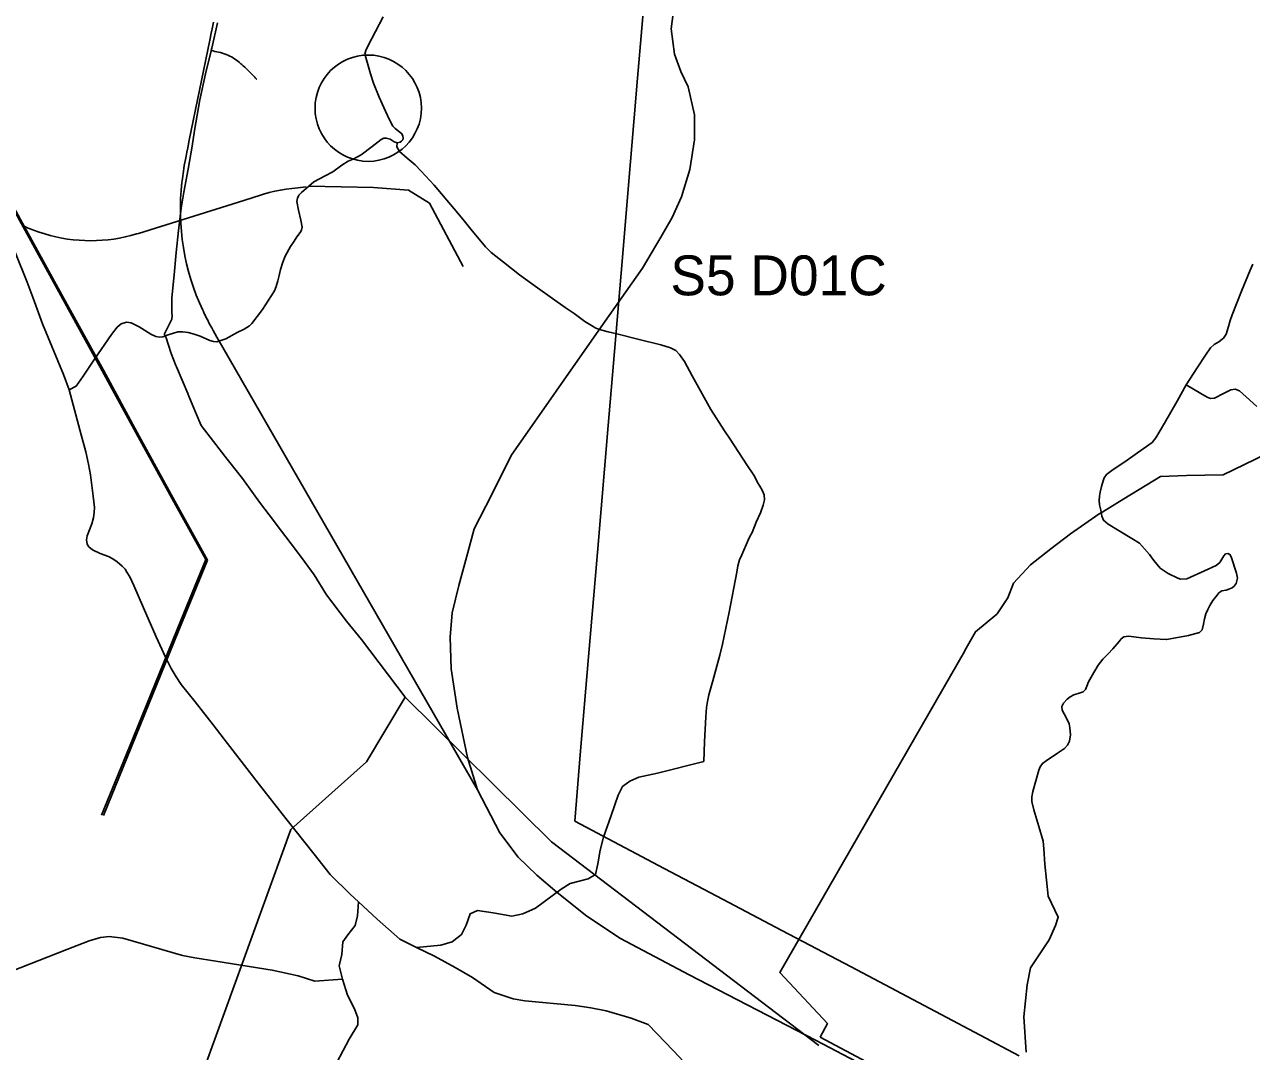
# Model space of a CAD drawing. Extents: x -789162 to -606354, y -1062736 to -945481.
# Drawn here: x -678482 to -673868, y -1004905 to -1001041 of the extents above; entities that cross this region are included whole.
import ezdxf

# ---------------------------------------------------------------- set-up
doc = ezdxf.new("R2010")
doc.units = 0
for name, color, linetype in [('_Rámeček', 7, 'Continuous'), ('_SIRSI VZTAHY_CENTRA', 7, 'Continuous'), ('_SIRSI VZTAHY_ELEKTRICKE VEDENI VN 110 kV S', 7, 'Continuous'), ('_SIRSI VZTAHY_ELEKTRICKE VEDENI VN 400 kV S', 7, 'Continuous'), ('_SIRSI VZTAHY_SILNICE I a II TRIDY_NAVRH POPIS', 7, 'Continuous'), ('_SIRSI VZTAHY_SILNICE I TRIDY_NAVRH', 7, 'Continuous'), ('_SIRSI VZTAHY_SILNICE I TRIDY_REZERVA', 7, 'Continuous'), ('_SIRSI VZTAHY_SILNICE I TRIDY_STAV', 7, 'Continuous'), ('_SIRSI VZTAHY_SILNICE II TRIDY_STAV', 7, 'Continuous'), ('_SIRSI VZTAHY_SILNICE III TRIDY_STAV', 7, 'Continuous'), ('_SIRSI VZTAHY_VTL PLYNOVOD', 7, 'Continuous'), ('_SIRSI VZTAHY_ZELEZNICE NAVRH', 7, 'Continuous')]:
    doc.layers.add(name, color=color, linetype=linetype)

msp = doc.modelspace()

# ---------------------------------------------------------------- linework, layer by layer
at = {"layer": '_Rámeček'}
msp.add_circle((-677189.4, -1001356.1), 200, dxfattribs=at)
at = {"layer": '_SIRSI VZTAHY_CENTRA'}
msp.add_circle((-677189.4, -1001356.1), 200, dxfattribs=at)
at = {"layer": '_SIRSI VZTAHY_ELEKTRICKE VEDENI VN 110 kV S'}
for points in [[(-679406, -1000134.3), (-679284.3, -1000348.6), (-679167, -1000563.4), (-679039.8, -1000794.6), (-678924.6, -1001004.7), (-678786.7, -1001256), (-678640.2, -1001522.5), (-678493.2, -1001790.9), (-678345.2, -1002060.7), (-678189.4, -1002343.8), (-678061.6, -1002578.3), (-677920, -1002836.4), (-677800.6, -1003054.4)], [(-677794.1, -1003057), (-677916.4, -1002834.5), (-678058.1, -1002576.4), (-678185.3, -1002341.9), (-678341.7, -1002058.7), (-678489.6, -1001789.1), (-678636.7, -1001520.6), (-678783.2, -1001254.1), (-678921.1, -1001002.8), (-679036.5, -1000792.7), (-679163.1, -1000561.5), (-679280.8, -1000347.2), (-679391.8, -1000129.6)], [(-677800.6, -1003054.4), (-677894, -1003283.7), (-678005.9, -1003558.1), (-678087.6, -1003758.6), (-678192.3, -1004015.2)], [(-677794.1, -1003057), (-677887.5, -1003286.4), (-677999.4, -1003560.8), (-678081.1, -1003761.3), (-678185.2, -1004016.4)]]:
    msp.add_lwpolyline(points, dxfattribs=at)
at = {"layer": '_SIRSI VZTAHY_ELEKTRICKE VEDENI VN 400 kV S'}
msp.add_lwpolyline([(-674741.7, -1004920.9), (-675034.9, -1004766.1), (-675373.5, -1004586.9), (-675634.4, -1004449), (-675877.8, -1004320.7), (-676075.9, -1004216.1), (-676412.9, -1004038), (-676392, -1003788.8), (-676360.7, -1003420.1), (-676327.5, -1003027.6), (-676287, -1002550.2), (-676263.4, -1002271.5), (-676233.5, -1001918.3), (-676215.4, -1001705.5), (-676176.3, -1001242.5), (-676160.2, -1001054.4), (-676128.9, -1000685.3)], dxfattribs=at)
at = {"layer": '_SIRSI VZTAHY_SILNICE I TRIDY_NAVRH'}
msp.add_lwpolyline([(-676039.7, -1000981.1), (-676049.9, -1001056.9), (-676037.6, -1001153.1), (-676014.1, -1001218.2), (-675986.4, -1001276), (-675961.9, -1001380.5), (-675961.9, -1001474.7), (-675980.3, -1001587.3), (-676011, -1001689.7), (-676045.8, -1001767.5), (-676088.8, -1001841.3), (-676158.5, -1001958), (-676322.3, -1002191.5), (-676652, -1002662.5), (-676725.7, -1002812), (-676791.3, -1002939), (-676815.1, -1003027.3), (-676848.6, -1003152), (-676873.2, -1003254.4), (-676881.4, -1003346.5), (-676877.3, -1003465.3), (-676854.8, -1003612.8), (-676815.9, -1003799.1), (-676779, -1003920), (-676695, -1004081.8), (-676625.4, -1004173.9), (-676555.8, -1004241.5), (-676479.3, -1004306.4), (-676367.4, -1004395.1), (-676240.4, -1004479.1), (-675982.6, -1004616.7), (-675507.2, -1004862), (-674780.2, -1005243)], dxfattribs=at)
at = {"layer": '_SIRSI VZTAHY_SILNICE I TRIDY_REZERVA'}
for points in [[(-677771.9, -1001032.4), (-677774.1, -1001044.5), (-677776.8, -1001058), (-677780, -1001074.3), (-677785.4, -1001100.5), (-677862.6, -1001476.7), (-677868.3, -1001504.6), (-677871.8, -1001521.8), (-677874.6, -1001536.3), (-677877, -1001549.1), (-677879.2, -1001560.9), (-677881.1, -1001572), (-677882.8, -1001582.4), (-677884.4, -1001592.4), (-677885.9, -1001602), (-677887.2, -1001611.3), (-677888.4, -1001620.2), (-677889.5, -1001628.9), (-677890.1, -1001634.3)], [(-677811.8, -1002116.1), (-677809.5, -1002121), (-677805.8, -1002128.9), (-677801.8, -1002137), (-677797.6, -1002145.4), (-677793.2, -1002154), (-677788.5, -1002163), (-677783.5, -1002172.4), (-677778.2, -1002182.2), (-677772.4, -1002192.8), (-677766, -1002204.2), (-677758.8, -1002217), (-677750.1, -1002232.2), (-677735.9, -1002256.9), (-676779, -1003920)]]:
    msp.add_lwpolyline(points, dxfattribs=at)
msp.add_arc((-676995.9, -1001736.3), 900, 173.4919, 204.9651, dxfattribs=at)
at = {"layer": '_SIRSI VZTAHY_SILNICE I TRIDY_STAV'}
for points in [[(-679027.6, -1001070.5), (-678980.8, -1001143.6), (-678928.2, -1001229.7), (-678858.7, -1001342.2), (-678796.5, -1001443.8), (-678751.6, -1001515.2), (-678722.4, -1001562.3), (-678714.8, -1001573.2), (-678706.3, -1001582.6), (-678693.7, -1001593.3), (-678683.1, -1001600.4), (-678668, -1001608.8), (-678651.2, -1001618.5), (-678635.5, -1001629.4), (-678628.4, -1001635.1), (-678613.7, -1001653.9), (-678597, -1001696), (-678580.3, -1001736.2), (-678556.8, -1001798.3), (-678472.5, -1002010.9), (-678449, -1002070.6), (-678413.9, -1002166.9), (-678335.7, -1002357.9), (-678313.6, -1002416.2)], [(-678313.6, -1002416.2), (-678269.3, -1002584.7), (-678251.6, -1002648.7), (-678241.2, -1002695), (-678234.4, -1002735.6), (-678224, -1002815.2), (-678218.4, -1002858), (-678219.8, -1002875.6), (-678222.7, -1002897.4), (-678229.2, -1002919.8), (-678245.8, -1002965.1), (-678248.4, -1002980.1), (-678245.8, -1002995.7), (-678239.6, -1003006.2), (-678226.6, -1003017.1), (-678197.1, -1003030.9), (-678165.7, -1003042.4), (-678150.2, -1003051.3), (-678133.1, -1003062.6), (-678114.8, -1003079), (-678103.9, -1003090), (-678096.9, -1003101.3), (-678086.1, -1003119.6), (-678071, -1003151.3), (-678034.1, -1003235.7), (-677986.9, -1003344.7), (-677952.4, -1003421.4), (-677931.1, -1003463.5), (-677912.3, -1003495.2), (-677893.1, -1003524.4), (-677840.6, -1003589.7), (-677772.9, -1003676.3), (-677718.1, -1003746.1), (-677603.3, -1003894.8), (-677499.3, -1004028.6), (-677393, -1004162.5), (-677332.8, -1004238.5), (-677256.8, -1004312.8), (-677225.8, -1004341.6)], [(-677225.8, -1004341.6), (-677155.9, -1004406.6), (-677071, -1004482.7), (-677007.3, -1004513.7)], [(-677007.3, -1004513.7), (-676940.1, -1004546.4), (-676862.3, -1004588.8), (-676796.8, -1004626), (-676715.4, -1004682.6), (-676644.7, -1004707.3), (-676600.4, -1004714.4), (-676411.1, -1004732.1), (-676352.8, -1004741), (-676294.4, -1004751.6), (-676200.6, -1004779.9), (-676136.9, -1004802.9), (-676041.4, -1004902), (-675887.5, -1005066.5), (-675754.8, -1005211.5), (-675609.7, -1005312.4), (-675365.6, -1005459.2), (-675163.9, -1005567.1), (-675027.7, -1005637.9), (-674925.1, -1005687.4)]]:
    msp.add_lwpolyline(points, dxfattribs=at)
at = {"layer": '_SIRSI VZTAHY_SILNICE II TRIDY_STAV'}
for points in [[(-677081, -1001486.4), (-677069.3, -1001483.7), (-677064.7, -1001479.6), (-677059.7, -1001475.2), (-677058, -1001468.6), (-677058.7, -1001461.1), (-677062.7, -1001452.2), (-677070.8, -1001445.6), (-677088.6, -1001432.4), (-677096.6, -1001423.1), (-677110.6, -1001397.2), (-677131, -1001353), (-677148.4, -1001314.9), (-677170.1, -1001262.4), (-677180.7, -1001226.7), (-677199, -1001165.7), (-677202.2, -1001152.2), (-677198.2, -1001138.7), (-677190.7, -1001122.3), (-677133.5, -1001012.6)], [(-678313.6, -1002416.2), (-678287.2, -1002401.4), (-678261.1, -1002363.6), (-678219.2, -1002300.4), (-678154.5, -1002207), (-678133, -1002180.2), (-678118.3, -1002166.9), (-678099.1, -1002161.6), (-678080.8, -1002163.1), (-678050.4, -1002178.5), (-678006.5, -1002205.8), (-677988.8, -1002215), (-677973.9, -1002217.4), (-677961.8, -1002215.6), (-677941.7, -1002208.9), (-677905.5, -1002197.9), (-677886.1, -1002196.8), (-677866.8, -1002199.9), (-677843.8, -1002206), (-677821.3, -1002214), (-677785.3, -1002230.1), (-677771.5, -1002234.3), (-677758.2, -1002234.4), (-677725.4, -1002223.1), (-677681.8, -1002200.2), (-677656.3, -1002187.3), (-677636.2, -1002175.4), (-677626.9, -1002166.4), (-677586.8, -1002112.9), (-677541.9, -1002043.1), (-677535.3, -1002026.6), (-677529.7, -1002005.7), (-677524.9, -1001985.9), (-677519.2, -1001962.6), (-677511, -1001935.2), (-677501.7, -1001912.7), (-677481.2, -1001875.9), (-677468.2, -1001856.1), (-677457.4, -1001840.1), (-677445.4, -1001823.6), (-677440.2, -1001814.4), (-677438.4, -1001803.3), (-677442.4, -1001777.7), (-677451.4, -1001739.6), (-677458, -1001707), (-677455.9, -1001694.6), (-677450.3, -1001682.7), (-677440.3, -1001672.6), (-677421.8, -1001657.1), (-677413.4, -1001649.6), (-677394.4, -1001632.9), (-677351.9, -1001610.5), (-677322.3, -1001595.9), (-677288.7, -1001570.2), (-677264.6, -1001554.9), (-677246.6, -1001547.2), (-677232.3, -1001540.9), (-677216, -1001531.5), (-677174.1, -1001499.8), (-677141.2, -1001474), (-677131.2, -1001469.2), (-677121.8, -1001468.2), (-677107.2, -1001473.1), (-677092.4, -1001482.5), (-677081, -1001486.4)], [(-677225.8, -1004341.6), (-677230.4, -1004394.8), (-677238.7, -1004430.2), (-677265.8, -1004465.6), (-677284.5, -1004492.6), (-677288.7, -1004540.5), (-677299.1, -1004582.1), (-677286.6, -1004632.1), (-677267.9, -1004692.5), (-677240.8, -1004744.5), (-677228.3, -1004777.8), (-677228.3, -1004804.9), (-677261.6, -1004859), (-677399, -1005119.2)]]:
    msp.add_lwpolyline(points, dxfattribs=at)
at = {"layer": '_SIRSI VZTAHY_SILNICE III TRIDY_STAV'}
for points in [[(-677081, -1001486.4), (-677081.5, -1001500.9), (-677071.6, -1001518.8), (-677043.5, -1001543.8), (-677013.1, -1001569.4), (-676990.2, -1001593.3), (-676941.3, -1001645.7), (-676865.7, -1001734.8), (-676858.3, -1001743.4), (-676828.9, -1001779.2), (-676803.2, -1001810.6), (-676747.9, -1001877.8), (-676727.6, -1001898.8), (-676680.9, -1001935.9), (-676620.6, -1001982.6), (-676553, -1002032.1), (-676448.2, -1002105.8), (-676414.9, -1002128.7), (-676374.7, -1002158.3), (-676350, -1002173.7), (-676333.3, -1002184), (-676310.5, -1002191.6), (-676287.4, -1002196.9), (-676254.8, -1002204.6), (-676170.7, -1002226.4), (-676088.5, -1002246.8), (-676052.3, -1002257.2), (-676032.6, -1002268), (-676018.3, -1002282.3), (-676000.5, -1002308.7), (-675971.6, -1002363.5), (-675901.4, -1002490), (-675849.1, -1002569.3), (-675827.7, -1002601.1), (-675765.2, -1002697.9), (-675739.1, -1002736.2), (-675722.6, -1002767.9), (-675716.1, -1002778.1), (-675707.5, -1002792.6), (-675700.5, -1002810.3), (-675698.9, -1002829.8), (-675704.5, -1002849.8), (-675714, -1002878.2), (-675730.1, -1002913.2), (-675745.9, -1002951.7), (-675754, -1002967), (-675760.2, -1002980.9), (-675784.3, -1003036.1), (-675792.9, -1003054.8), (-675799.5, -1003078), (-675803.7, -1003102.1), (-675831.6, -1003252.3), (-675857, -1003372), (-675866.8, -1003413.9), (-675892.9, -1003510.4), (-675908.1, -1003563.1), (-675913.5, -1003588.5), (-675917, -1003611.1), (-675919.5, -1003646), (-675924.3, -1003740), (-675927.8, -1003813.3), (-676101.6, -1003857.7), (-676171.4, -1003872.5), (-676205.3, -1003887.3), (-676232.8, -1003908.5), (-676249.8, -1003940.3), (-676275.2, -1004016.5), (-676304.8, -1004099), (-676317.5, -1004147.7), (-676326, -1004198.5), (-676334.4, -1004238.7), (-676361.9, -1004255.6), (-676429.7, -1004272.6), (-676463.5, -1004293.7), (-676560.9, -1004365.7), (-676607.5, -1004386.9), (-676649.8, -1004395.3), (-676719.7, -1004382.6), (-676778.9, -1004374.2), (-676806.5, -1004386.9), (-676821.3, -1004429.2), (-676838.2, -1004465.2), (-676874.2, -1004492.7), (-676916.5, -1004505.4), (-677007.3, -1004513.7)], [(-673863.1, -1001942.9), (-673872.3, -1001965.4), (-673905.7, -1002044.2), (-673940.6, -1002133.5), (-673948, -1002155), (-673954.2, -1002177.4), (-673963.2, -1002205.7), (-673973.3, -1002220.8), (-673991, -1002234.5), (-674008.2, -1002245.3), (-674021.5, -1002258.2), (-674041.2, -1002285.2), (-674072.4, -1002333.4), (-674113.2, -1002397.2)], [(-674715.2, -1004907.6), (-674723.6, -1004774.2), (-674710.9, -1004653.6), (-674698.2, -1004590.1), (-674628.4, -1004484.2), (-674605.1, -1004431.3), (-674594.5, -1004399.6), (-674632.4, -1004321), (-674645.5, -1004200.3), (-674648.3, -1004141.9), (-674651.2, -1004113), (-674667.7, -1004058.4), (-674686.8, -1003995.3), (-674694.3, -1003964.5), (-674693.7, -1003946.9), (-674690.1, -1003926.3), (-674667.7, -1003846.2), (-674662.3, -1003833.8), (-674653.8, -1003820.8), (-674640.5, -1003811.1), (-674597.2, -1003782.9), (-674570.9, -1003764.8), (-674559.4, -1003753), (-674552.4, -1003737.6), (-674548.8, -1003713.7), (-674550.3, -1003687.4), (-674553.6, -1003672.2), (-674564.5, -1003648), (-674579.4, -1003620.2), (-674580.7, -1003607.2), (-674575.1, -1003594.2), (-674561.2, -1003579.7), (-674549.3, -1003570.1), (-674535.9, -1003563.2), (-674512.2, -1003555.7), (-674500.7, -1003551.5), (-674492.6, -1003543.2), (-674486.4, -1003530.7), (-674480.2, -1003514.7), (-674460.7, -1003478.6), (-674444.6, -1003450.8), (-674426.6, -1003428.7), (-674406.7, -1003408.5), (-674389.1, -1003389.5), (-674365.8, -1003362.4), (-674357.5, -1003351.8), (-674347.8, -1003344.4), (-674330.7, -1003342.6), (-674281.9, -1003348.1), (-674235.6, -1003352.5), (-674187.3, -1003355.4), (-674138.2, -1003345.7), (-674104.9, -1003339.4), (-674063.2, -1003328.8), (-674053.3, -1003318.9), (-674048.1, -1003297.6), (-674044, -1003277.1), (-674039.7, -1003257.9), (-674032.4, -1003241.5), (-674024.1, -1003226.9), (-674013, -1003208), (-673997.1, -1003188.1), (-673990.4, -1003179.4), (-673978.7, -1003171.8), (-673963.4, -1003168.9), (-673952.7, -1003165.9), (-673940.6, -1003159.9), (-673933.3, -1003153.8), (-673925.2, -1003143.6), (-673920.9, -1003124.1), (-673923.6, -1003105.6), (-673944.7, -1003043.9), (-673948.7, -1003034.7), (-673956.8, -1003031.6), (-673964.9, -1003032.1), (-673972.2, -1003039.9), (-673979.2, -1003052.9), (-673986.5, -1003064.7), (-674000.3, -1003076.5), (-674044, -1003096.7), (-674111.4, -1003126.3), (-674135.1, -1003127.8), (-674144.9, -1003124.2), (-674181.3, -1003106.2), (-674211.7, -1003086.2), (-674235.3, -1003057.6), (-674251.6, -1003035.2), (-674289.2, -1002992.8), (-674317.2, -1002975.1), (-674365.5, -1002946.6), (-674406.7, -1002921.2), (-674423.8, -1002906.2), (-674430.2, -1002890.6), (-674434.7, -1002868.1), (-674439.1, -1002847.8), (-674440.7, -1002832.4), (-674439.5, -1002815.8), (-674436.6, -1002801.2), (-674431.3, -1002779.8), (-674425.4, -1002758.5), (-674421.3, -1002746.2), (-674413, -1002734.1), (-674393, -1002718.8), (-674335.9, -1002680.1), (-674275.2, -1002637.9), (-674241.3, -1002613.1), (-674227.3, -1002596), (-674194.9, -1002540.7), (-674147.7, -1002458.8), (-674113.2, -1002397.2)], [(-673847.7, -1002478.6), (-673887.2, -1002442.1), (-673912.2, -1002419.8), (-673929.5, -1002413.5), (-673946, -1002415.4), (-673973.3, -1002429.2), (-674006.6, -1002447.1), (-674021.5, -1002448), (-674034.5, -1002442.8), (-674058.2, -1002429.4), (-674113.2, -1002397.2)], [(-678533.1, -1004603.5), (-678322.5, -1004521.2), (-678238.6, -1004488.2), (-678195.8, -1004475.7), (-678163.3, -1004471.9), (-678112.9, -1004478.4), (-677887.7, -1004544), (-677841.1, -1004552.6), (-677763.1, -1004564.5), (-677550.7, -1004599.4), (-677453.1, -1004619.6), (-677390.7, -1004640.4), (-677286.6, -1004632.1)]]:
    msp.add_lwpolyline(points, dxfattribs=at)
at = {"layer": '_SIRSI VZTAHY_VTL PLYNOVOD'}
for points in [[(-677780.2, -1001139.2), (-677777.8, -1001130.2), (-677756.6, -1001034.7)], [(-677215.3, -1003355.1), (-677271.3, -1003285.9), (-677345.8, -1003186.7), (-677392.8, -1003111.8), (-677436.9, -1003051.1), (-677479.2, -1002994.4), (-677535.2, -1002921.1), (-677535.5, -1002920.8), (-677541.8, -1002912.5), (-677597.8, -1002838), (-677620.6, -1002806.7), (-677662.7, -1002748.8), (-677714.8, -1002682.5), (-677719.5, -1002676.4), (-677770.9, -1002610), (-677817.9, -1002550.2), (-677838.8, -1002500.1), (-677864.1, -1002439.6), (-677868.1, -1002430), (-677910.4, -1002328.7), (-677912.5, -1002323.5), (-677930.3, -1002278.9), (-677931.1, -1002277.1), (-677931.9, -1002275.2), (-677949.8, -1002219.5), (-677949.9, -1002219.4), (-677955, -1002208), (-677955.9, -1002205.4), (-677927.8, -1002149.4), (-677927.2, -1002135.7), (-677927.8, -1002126.8), (-677927.8, -1002126.1), (-677928.1, -1002069.1), (-677919.6, -1001982.9), (-677911.1, -1001899.2), (-677903.4, -1001815.6), (-677892.7, -1001731.9), (-677882.4, -1001671.4), (-677866, -1001585), (-677851.5, -1001498.5), (-677842.2, -1001440.3), (-677842.2, -1001440), (-677822.6, -1001325), (-677801.4, -1001226.6), (-677780.4, -1001140)], [(-677780.4, -1001140), (-677780.2, -1001139.2)], [(-677779.6, -1001139.3), (-677779.7, -1001140.1), (-677780.1, -1001140.1), (-677780.4, -1001140)], [(-677779.6, -1001139.3), (-677779.9, -1001139.3), (-677780.2, -1001139.2)], [(-677608.9, -1001247.4), (-677609.6, -1001246.9), (-677610.1, -1001246.4), (-677610.5, -1001245.9), (-677611.2, -1001245.3), (-677614.5, -1001241.8), (-677614.7, -1001241.5), (-677614.9, -1001241.3), (-677616.3, -1001239.9), (-677619.7, -1001236.1), (-677624.4, -1001231.1), (-677628.9, -1001226.4), (-677634.1, -1001221.1), (-677639.2, -1001216.1), (-677644.8, -1001210.9), (-677648.7, -1001207.1), (-677654, -1001202), (-677659.4, -1001197.1), (-677664.7, -1001192.2), (-677668.7, -1001188.6), (-677674.1, -1001184), (-677679.7, -1001179.5), (-677685.4, -1001175.3), (-677691.2, -1001171.1), (-677697.5, -1001167), (-677703.7, -1001163.4), (-677710.4, -1001160.2), (-677717.1, -1001157), (-677723.9, -1001154.1), (-677730.8, -1001151.5), (-677737.7, -1001149.1), (-677744.9, -1001147), (-677752, -1001145.3), (-677759.1, -1001143.7), (-677766.1, -1001142.2), (-677773, -1001140.8), (-677779.2, -1001139.4), (-677779.6, -1001139.3)], [(-674947.1, -1003400.1), (-674945.4, -1003396.8), (-674905.5, -1003326), (-674824.9, -1003259), (-674824.6, -1003258.7), (-674783.7, -1003198.3), (-674762.9, -1003143.5), (-674698.6, -1003073.8), (-674621.8, -1003014.3), (-674548.9, -1002957.3), (-674440.1, -1002882.6), (-674426.9, -1002874.9), (-674426.2, -1002874.5), (-674347.8, -1002826.1), (-674209.7, -1002741.2), (-674112.6, -1002738.4), (-673974.8, -1002735.2), (-673894.6, -1002696.6), (-673814.4, -1002657.8)], [(-675494.3, -1004882.5), (-676499.8, -1004116.3), (-677050.2, -1003572.2), (-677215.3, -1003355.1)], [(-674947.1, -1003400.1), (-675642.1, -1004607.5), (-675462.6, -1004800), (-675490.3, -1004850.5)], [(-677050.2, -1003572.2), (-677195.4, -1003814.8), (-677480.1, -1004070), (-677870.6, -1005145.3), (-678045.3, -1005447.7)], [(-674105.9, -1005976.6), (-674478.2, -1005514.4), (-674835, -1005309.4), (-675180.9, -1005015.1), (-675490.3, -1004850.5)]]:
    msp.add_lwpolyline(points, dxfattribs=at)
at = {"layer": '_SIRSI VZTAHY_ZELEZNICE NAVRH'}
for points in [[(-677422.4, -1001652), (-677454.3, -1001655.7), (-677476.2, -1001657.7), (-677497.9, -1001660.5), (-677519.5, -1001664.1), (-677541, -1001668.4), (-677562.3, -1001673.6), (-677583.4, -1001679.5), (-677590.2, -1001681.6), (-677657.3, -1001702.7), (-678053.7, -1001827.1), (-678060.5, -1001829.1), (-678081.6, -1001835.1), (-678102.9, -1001840.2), (-678124.3, -1001844.6), (-678146, -1001848.2), (-678167.7, -1001851), (-678189.5, -1001853), (-678211.4, -1001854.2), (-678233.3, -1001854.6), (-678255.2, -1001854.2), (-678277.1, -1001853), (-678298.9, -1001851), (-678320.7, -1001848.2), (-678342.3, -1001844.6), (-678363.8, -1001840.2), (-678385.1, -1001835.1), (-678406.2, -1001829.1), (-678427.1, -1001822.4), (-678447.7, -1001815), (-678461.3, -1001809.6), (-678468, -1001806.8), (-678488, -1001797.9)], [(-677413.4, -1001649.6), (-677169.6, -1001654.8), (-677037.9, -1001665), (-676959.4, -1001713.1), (-676832.8, -1001951.3)]]:
    msp.add_lwpolyline(points, dxfattribs=at)

# ---------------------------------------------------------------- texts
at = {"layer": '_SIRSI VZTAHY_SILNICE I a II TRIDY_NAVRH POPIS'}
msp.add_text('S5 D01C', height=150, dxfattribs=at).set_placement((-676053.2, -1002060))

doc.saveas('drawing.dxf')
